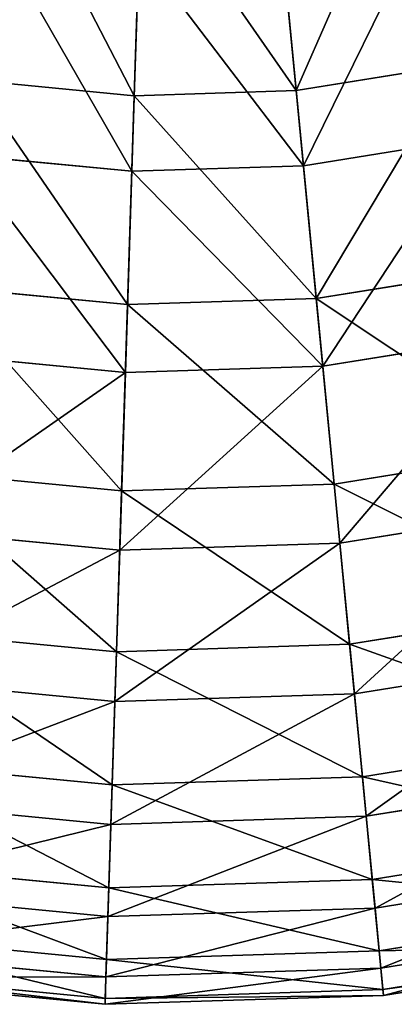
# Model space of a CAD drawing. Extents: x 1 to 133, y -12 to 0.
# Tile 692 of 935: x 115.17 to 116.2, y -11.95 to -9.23. Entities that reach past the tile are written whole.
import ezdxf

# ---------------------------------------------------------------- set-up
doc = ezdxf.new("R2010")
doc.units = 0
doc.header["$LTSCALE"] = 2.54
doc.layers.get('0').update_dxf_attribs({"color": 13, "linetype": 'CONTINUOUS'})

# ---------------------------------------------------------------- blocks, each defined once
blk = doc.blocks.new('SLING_IV_-_Z_O_ENIE16_06_B')
at = {"color": 0}
for p, q in [((115.8682, -8.8016, 1.3301), (115.9287, -9.4292, 1.7234)), ((115.8682, -8.8016, 1.3301), (115.9287, -9.4292, 1.7234)), ((115.5027, -8.8133, 1.3301), (115.4824, -9.4435, 1.7234)), ((115.5027, -8.8133, 1.3301), (115.4824, -9.4435, 1.7234)), ((115.9487, -9.6367, 11.3367), (115.8899, -9.0267, 11.7569)), ((115.9487, -9.6367, 11.3367), (115.8899, -9.0267, 11.7569)), ((115.4758, -9.6519, 11.3367), (115.4954, -9.0393, 11.7569)), ((115.4758, -9.6519, 11.3367), (115.4954, -9.0393, 11.7569)), ((115.9287, -9.4292, 1.7234), (116.3695, -9.3579, 1.7234)), ((115.9287, -9.4292, 1.7234), (116.3695, -9.3579, 1.7234)), ((115.038, -9.4006, 1.7234), (115.4824, -9.4435, 1.7234)), ((115.038, -9.4006, 1.7234), (115.4824, -9.4435, 1.7234)), ((115.4824, -9.4435, 1.7234), (115.9287, -9.4292, 1.7234)), ((115.4824, -9.4435, 1.7234), (115.9287, -9.4292, 1.7234)), ((115.9287, -9.4292, 1.7234), (115.9841, -10.0036, 2.1915)), ((115.9287, -9.4292, 1.7234), (115.9841, -10.0036, 2.1915)), ((115.4824, -9.4435, 1.7234), (115.464, -10.0203, 2.1915)), ((115.4824, -9.4435, 1.7234), (115.464, -10.0203, 2.1915)), ((115.9487, -9.6367, 11.3367), (116.4159, -9.5612, 11.3367)), ((115.9487, -9.6367, 11.3367), (116.4159, -9.5612, 11.3367)), ((115.0047, -9.6065, 11.3367), (115.4758, -9.6519, 11.3367)), ((115.0047, -9.6065, 11.3367), (115.4758, -9.6519, 11.3367)), ((115.4579, -10.2078, 10.8439), (115.4758, -9.6519, 11.3367)), ((115.4579, -10.2078, 10.8439), (115.4758, -9.6519, 11.3367)), ((115.4758, -9.6519, 11.3367), (115.9487, -9.6367, 11.3367)), ((115.4758, -9.6519, 11.3367), (115.9487, -9.6367, 11.3367)), ((116.0021, -10.1904, 10.8439), (115.9487, -9.6367, 11.3367)), ((116.0021, -10.1904, 10.8439), (115.9487, -9.6367, 11.3367)), ((115.9841, -10.0036, 2.1915), (116.4979, -9.9205, 2.1915)), ((115.9841, -10.0036, 2.1915), (116.4979, -9.9205, 2.1915)), ((114.9459, -9.9703, 2.1915), (115.464, -10.0203, 2.1915)), ((114.9459, -9.9703, 2.1915), (115.464, -10.0203, 2.1915)), ((115.464, -10.0203, 2.1915), (115.9841, -10.0036, 2.1915)), ((115.464, -10.0203, 2.1915), (115.9841, -10.0036, 2.1915)), ((115.9841, -10.0036, 2.1915), (116.0336, -10.516, 2.7275)), ((115.9841, -10.0036, 2.1915), (116.0336, -10.516, 2.7275)), ((115.464, -10.0203, 2.1915), (115.4474, -10.5348, 2.7275)), ((115.464, -10.0203, 2.1915), (115.4474, -10.5348, 2.7275)), ((116.0021, -10.1904, 10.8439), (116.5397, -10.1035, 10.8439)), ((116.0021, -10.1904, 10.8439), (116.5397, -10.1035, 10.8439)), ((114.916, -10.1555, 10.8439), (115.4579, -10.2078, 10.8439)), ((114.916, -10.1555, 10.8439), (115.4579, -10.2078, 10.8439)), ((115.4579, -10.2078, 10.8439), (116.0021, -10.1904, 10.8439)), ((115.4579, -10.2078, 10.8439), (116.0021, -10.1904, 10.8439)), ((116.0493, -10.6791, 10.2862), (116.0021, -10.1904, 10.8439)), ((116.0493, -10.6791, 10.2862), (116.0021, -10.1904, 10.8439)), ((115.4422, -10.6986, 10.2862), (115.4579, -10.2078, 10.8439)), ((115.4422, -10.6986, 10.2862), (115.4579, -10.2078, 10.8439)), ((116.0336, -10.516, 2.7275), (116.6125, -10.4224, 2.7275)), ((116.0336, -10.516, 2.7275), (116.6125, -10.4224, 2.7275)), ((114.8638, -10.4785, 2.7275), (115.4474, -10.5348, 2.7275)), ((114.8638, -10.4785, 2.7275), (115.4474, -10.5348, 2.7275)), ((115.4474, -10.5348, 2.7275), (116.0336, -10.516, 2.7275)), ((115.4474, -10.5348, 2.7275), (116.0336, -10.516, 2.7275)), ((116.0336, -10.516, 2.7275), (116.0762, -10.9585, 3.3229)), ((116.0336, -10.516, 2.7275), (116.0762, -10.9585, 3.3229)), ((115.4474, -10.5348, 2.7275), (115.4332, -10.9791, 3.3229)), ((115.4474, -10.5348, 2.7275), (115.4332, -10.9791, 3.3229)), ((116.0493, -10.6791, 10.2862), (116.6489, -10.5822, 10.2862)), ((116.0493, -10.6791, 10.2862), (116.6489, -10.5822, 10.2862)), ((114.8376, -10.6403, 10.2862), (115.4422, -10.6986, 10.2862)), ((114.8376, -10.6403, 10.2862), (115.4422, -10.6986, 10.2862)), ((115.4422, -10.6986, 10.2862), (116.0493, -10.6791, 10.2862)), ((115.4422, -10.6986, 10.2862), (116.0493, -10.6791, 10.2862)), ((116.0895, -11.0955, 9.672), (116.0493, -10.6791, 10.2862)), ((116.0895, -11.0955, 9.672), (116.0493, -10.6791, 10.2862)), ((115.4288, -11.1167, 9.672), (115.4422, -10.6986, 10.2862)), ((115.4288, -11.1167, 9.672), (115.4422, -10.6986, 10.2862)), ((116.0762, -10.9585, 3.3229), (116.7114, -10.8558, 3.3229)), ((116.0762, -10.9585, 3.3229), (116.7114, -10.8558, 3.3229)), ((114.7928, -10.9173, 3.3229), (115.4332, -10.9791, 3.3229)), ((114.7928, -10.9173, 3.3229), (115.4332, -10.9791, 3.3229)), ((115.4332, -10.9791, 3.3229), (116.0762, -10.9585, 3.3229)), ((115.4332, -10.9791, 3.3229), (116.0762, -10.9585, 3.3229)), ((116.0762, -10.9585, 3.3229), (116.1115, -11.3243, 3.9687)), ((116.0762, -10.9585, 3.3229), (116.1115, -11.3243, 3.9687)), ((115.4332, -10.9791, 3.3229), (115.4214, -11.3465, 3.9687)), ((115.4332, -10.9791, 3.3229), (115.4214, -11.3465, 3.9687)), ((116.0895, -11.0955, 9.672), (116.742, -10.99, 9.672)), ((116.0895, -11.0955, 9.672), (116.742, -10.99, 9.672)), ((114.7708, -11.0533, 9.672), (115.4288, -11.1167, 9.672)), ((114.7708, -11.0533, 9.672), (115.4288, -11.1167, 9.672)), ((115.4288, -11.1167, 9.672), (116.0895, -11.0955, 9.672)), ((115.4288, -11.1167, 9.672), (116.0895, -11.0955, 9.672)), ((116.122, -11.4332, 9.0109), (116.0895, -11.0955, 9.672)), ((116.122, -11.4332, 9.0109), (116.0895, -11.0955, 9.672)), ((115.4179, -11.4558, 9.0109), (115.4288, -11.1167, 9.672)), ((115.4179, -11.4558, 9.0109), (115.4288, -11.1167, 9.672)), ((116.1115, -11.3243, 3.9687), (116.7932, -11.2141, 3.9687)), ((116.1115, -11.3243, 3.9687), (116.7932, -11.2141, 3.9687)), ((114.7341, -11.2802, 3.9687), (115.4214, -11.3465, 3.9687)), ((114.7341, -11.2802, 3.9687), (115.4214, -11.3465, 3.9687)), ((115.4214, -11.3465, 3.9687), (116.1115, -11.3243, 3.9687)), ((115.4214, -11.3465, 3.9687), (116.1115, -11.3243, 3.9687)), ((116.1115, -11.3243, 3.9687), (116.1389, -11.6079, 4.6551)), ((116.1115, -11.3243, 3.9687), (116.1389, -11.6079, 4.6551)), ((116.122, -11.4332, 9.0109), (116.8175, -11.3207, 9.0109)), ((116.122, -11.4332, 9.0109), (116.8175, -11.3207, 9.0109)), ((115.4214, -11.3465, 3.9687), (115.4123, -11.6312, 4.6551)), ((115.4214, -11.3465, 3.9687), (115.4123, -11.6312, 4.6551)), ((114.7167, -11.3881, 9.0109), (115.4179, -11.4558, 9.0109)), ((114.7167, -11.3881, 9.0109), (115.4179, -11.4558, 9.0109)), ((115.4179, -11.4558, 9.0109), (116.122, -11.4332, 9.0109)), ((115.4179, -11.4558, 9.0109), (116.122, -11.4332, 9.0109)), ((116.1465, -11.6869, 8.3129), (116.122, -11.4332, 9.0109)), ((116.1465, -11.6869, 8.3129), (116.122, -11.4332, 9.0109)), ((115.4097, -11.7105, 8.3129), (115.4179, -11.4558, 9.0109)), ((115.4097, -11.7105, 8.3129), (115.4179, -11.4558, 9.0109)), ((116.1389, -11.6079, 4.6551), (116.8566, -11.4919, 4.6551)), ((116.1389, -11.6079, 4.6551), (116.8566, -11.4919, 4.6551)), ((114.6887, -11.5614, 4.6551), (115.4123, -11.6312, 4.6551)), ((114.6887, -11.5614, 4.6551), (115.4123, -11.6312, 4.6551)), ((116.1465, -11.6869, 8.3129), (116.8742, -11.5692, 8.3129)), ((116.1465, -11.6869, 8.3129), (116.8742, -11.5692, 8.3129)), ((115.4123, -11.6312, 4.6551), (116.1389, -11.6079, 4.6551)), ((115.4123, -11.6312, 4.6551), (116.1389, -11.6079, 4.6551)), ((116.1389, -11.6079, 4.6551), (116.1579, -11.8049, 5.3713)), ((116.1389, -11.6079, 4.6551), (116.1579, -11.8049, 5.3713)), ((114.676, -11.6397, 8.3129), (115.4097, -11.7105, 8.3129)), ((114.676, -11.6397, 8.3129), (115.4097, -11.7105, 8.3129)), ((115.4123, -11.6312, 4.6551), (115.4059, -11.829, 5.3713)), ((115.4123, -11.6312, 4.6551), (115.4059, -11.829, 5.3713)), ((115.4097, -11.7105, 8.3129), (116.1465, -11.6869, 8.3129)), ((115.4097, -11.7105, 8.3129), (116.1465, -11.6869, 8.3129)), ((116.1625, -11.8528, 7.5887), (116.1465, -11.6869, 8.3129)), ((116.1625, -11.8528, 7.5887), (116.1465, -11.6869, 8.3129)), ((116.1579, -11.8049, 5.3713), (116.9006, -11.6848, 5.3713)), ((116.1579, -11.8049, 5.3713), (116.9006, -11.6848, 5.3713)), ((115.4044, -11.8771, 7.5887), (115.4097, -11.7105, 8.3129)), ((115.4044, -11.8771, 7.5887), (115.4097, -11.7105, 8.3129)), ((116.1625, -11.8528, 7.5887), (116.9113, -11.7317, 7.5887)), ((116.1625, -11.8528, 7.5887), (116.9113, -11.7317, 7.5887)), ((114.6571, -11.7568, 5.3713), (115.4059, -11.829, 5.3713)), ((114.6571, -11.7568, 5.3713), (115.4059, -11.829, 5.3713)), ((116.1682, -11.9122, 6.1066), (116.9246, -11.7899, 6.1066)), ((116.1682, -11.9122, 6.1066), (116.9246, -11.7899, 6.1066)), ((114.6494, -11.8042, 7.5887), (115.4044, -11.8771, 7.5887)), ((114.6494, -11.8042, 7.5887), (115.4044, -11.8771, 7.5887)), ((115.4059, -11.829, 5.3713), (115.4025, -11.9368, 6.1066)), ((115.4059, -11.829, 5.3713), (115.4025, -11.9368, 6.1066)), ((115.4059, -11.829, 5.3713), (116.1579, -11.8049, 5.3713)), ((115.4059, -11.829, 5.3713), (116.1579, -11.8049, 5.3713)), ((116.1579, -11.8049, 5.3713), (116.1682, -11.9122, 6.1066)), ((116.1579, -11.8049, 5.3713), (116.1682, -11.9122, 6.1066)), ((116.1698, -11.9282, 6.8495), (116.9282, -11.8056, 6.8495)), ((116.1698, -11.9282, 6.8495), (116.9282, -11.8056, 6.8495)), ((115.4044, -11.8771, 7.5887), (116.1625, -11.8528, 7.5887)), ((115.4044, -11.8771, 7.5887), (116.1625, -11.8528, 7.5887)), ((116.1698, -11.9282, 6.8495), (116.1625, -11.8528, 7.5887)), ((116.1698, -11.9282, 6.8495), (116.1625, -11.8528, 7.5887)), ((114.6373, -11.8791, 6.8495), (115.402, -11.9529, 6.8495)), ((114.6373, -11.8791, 6.8495), (115.402, -11.9529, 6.8495)), ((114.6399, -11.8632, 6.1066), (115.4025, -11.9368, 6.1066)), ((114.6399, -11.8632, 6.1066), (115.4025, -11.9368, 6.1066)), ((115.402, -11.9529, 6.8495), (115.4044, -11.8771, 7.5887)), ((115.402, -11.9529, 6.8495), (115.4044, -11.8771, 7.5887)), ((115.402, -11.9529, 6.8495), (116.1698, -11.9282, 6.8495)), ((115.402, -11.9529, 6.8495), (116.1698, -11.9282, 6.8495)), ((115.4025, -11.9368, 6.1066), (115.402, -11.9529, 6.8495)), ((115.4025, -11.9368, 6.1066), (115.402, -11.9529, 6.8495)), ((115.4025, -11.9368, 6.1066), (116.1682, -11.9122, 6.1066)), ((115.4025, -11.9368, 6.1066), (116.1682, -11.9122, 6.1066)), ((116.1682, -11.9122, 6.1066), (116.1698, -11.9282, 6.8495)), ((116.1682, -11.9122, 6.1066), (116.1698, -11.9282, 6.8495))]:
    blk.add_line(p, q, dxfattribs=at)
at = {"color": 7}
mesh = blk.add_polyface(dxfattribs=at)
corners = [(116.2292, -8.7432, 1.3301), (115.9287, -9.4292, 1.7234), (115.8682, -8.8016, 1.3301), (116.3695, -9.3579, 1.7234)]
mesh.append_faces([[corners[k] for k in face] for face in [(0, 1, 2), (1, 0, 3)]], dxfattribs={"vtx0": -1, "color": 7})
mesh = blk.add_polyface(dxfattribs=at)
corners = [(115.1386, -8.7782, 1.3301), (115.4824, -9.4435, 1.7234), (115.038, -9.4006, 1.7234), (115.5027, -8.8133, 1.3301)]
mesh.append_faces([[corners[k] for k in face] for face in [(0, 1, 2), (1, 0, 3)]], dxfattribs={"vtx0": -1, "color": 7})
mesh = blk.add_polyface(dxfattribs=at)
corners = [(115.5027, -8.8133, 1.3301), (115.9287, -9.4292, 1.7234), (115.4824, -9.4435, 1.7234), (115.8682, -8.8016, 1.3301)]
mesh.append_faces([[corners[k] for k in face] for face in [(0, 1, 2), (1, 0, 3)]], dxfattribs={"vtx0": -1, "color": 7})
mesh = blk.add_polyface(dxfattribs=at)
corners = [(115.9487, -9.6367, 11.3367), (116.2795, -8.9637, 11.7569), (115.8899, -9.0267, 11.7569), (116.4159, -9.5612, 11.3367)]
mesh.append_faces([[corners[k] for k in face] for face in [(0, 1, 2), (1, 0, 3)]], dxfattribs={"vtx0": -1, "color": 7})
mesh = blk.add_polyface(dxfattribs=at)
corners = [(115.4758, -9.6519, 11.3367), (115.1025, -9.0014, 11.7569), (115.0047, -9.6065, 11.3367), (115.4954, -9.0393, 11.7569)]
mesh.append_faces([[corners[k] for k in face] for face in [(0, 1, 2), (1, 0, 3)]], dxfattribs={"vtx0": -1, "color": 7})
mesh = blk.add_polyface(dxfattribs=at)
corners = [(115.9487, -9.6367, 11.3367), (115.4954, -9.0393, 11.7569), (115.4758, -9.6519, 11.3367), (115.8899, -9.0267, 11.7569)]
mesh.append_faces([[corners[k] for k in face] for face in [(0, 1, 2), (1, 0, 3)]], dxfattribs={"vtx0": -1, "color": 7})
mesh = blk.add_polyface(dxfattribs=at)
corners = [(116.3695, -9.3579, 1.7234), (115.9841, -10.0036, 2.1915), (115.9287, -9.4292, 1.7234), (116.4979, -9.9205, 2.1915)]
mesh.append_faces([[corners[k] for k in face] for face in [(0, 1, 2), (1, 0, 3)]], dxfattribs={"vtx0": -1, "color": 7})
mesh = blk.add_polyface(dxfattribs=at)
corners = [(115.038, -9.4006, 1.7234), (115.464, -10.0203, 2.1915), (114.9459, -9.9703, 2.1915), (115.4824, -9.4435, 1.7234)]
mesh.append_faces([[corners[k] for k in face] for face in [(0, 1, 2), (1, 0, 3)]], dxfattribs={"vtx0": -1, "color": 7})
mesh = blk.add_polyface(dxfattribs=at)
corners = [(115.4824, -9.4435, 1.7234), (115.9841, -10.0036, 2.1915), (115.464, -10.0203, 2.1915), (115.9287, -9.4292, 1.7234)]
mesh.append_faces([[corners[k] for k in face] for face in [(0, 1, 2), (1, 0, 3)]], dxfattribs={"vtx0": -1, "color": 7})
mesh = blk.add_polyface(dxfattribs=at)
corners = [(116.0021, -10.1904, 10.8439), (116.4159, -9.5612, 11.3367), (115.9487, -9.6367, 11.3367), (116.5397, -10.1035, 10.8439)]
mesh.append_faces([[corners[k] for k in face] for face in [(0, 1, 2), (1, 0, 3)]], dxfattribs={"vtx0": -1, "color": 7})
mesh = blk.add_polyface(dxfattribs=at)
corners = [(115.4579, -10.2078, 10.8439), (115.0047, -9.6065, 11.3367), (114.916, -10.1555, 10.8439), (115.4758, -9.6519, 11.3367)]
mesh.append_faces([[corners[k] for k in face] for face in [(0, 1, 2), (1, 0, 3)]], dxfattribs={"vtx0": -1, "color": 7})
mesh = blk.add_polyface(dxfattribs=at)
corners = [(116.0021, -10.1904, 10.8439), (115.4758, -9.6519, 11.3367), (115.4579, -10.2078, 10.8439), (115.9487, -9.6367, 11.3367)]
mesh.append_faces([[corners[k] for k in face] for face in [(0, 1, 2), (1, 0, 3)]], dxfattribs={"vtx0": -1, "color": 7})
mesh = blk.add_polyface(dxfattribs=at)
corners = [(116.6125, -10.4224, 2.7275), (115.9841, -10.0036, 2.1915), (116.4979, -9.9205, 2.1915), (116.0336, -10.516, 2.7275)]
mesh.append_faces([[corners[k] for k in face] for face in [(0, 1, 2), (1, 0, 3)]], dxfattribs={"vtx0": -1, "color": 7})
mesh = blk.add_polyface(dxfattribs=at)
corners = [(115.4474, -10.5348, 2.7275), (114.9459, -9.9703, 2.1915), (115.464, -10.0203, 2.1915), (114.8638, -10.4785, 2.7275)]
mesh.append_faces([[corners[k] for k in face] for face in [(0, 1, 2), (1, 0, 3)]], dxfattribs={"vtx0": -1, "color": 7})
mesh = blk.add_polyface(dxfattribs=at)
corners = [(116.0336, -10.516, 2.7275), (115.464, -10.0203, 2.1915), (115.9841, -10.0036, 2.1915), (115.4474, -10.5348, 2.7275)]
mesh.append_faces([[corners[k] for k in face] for face in [(0, 1, 2), (1, 0, 3)]], dxfattribs={"vtx0": -1, "color": 7})
mesh = blk.add_polyface(dxfattribs=at)
corners = [(116.5397, -10.1035, 10.8439), (116.0493, -10.6791, 10.2862), (116.6489, -10.5822, 10.2862), (116.0021, -10.1904, 10.8439)]
mesh.append_faces([[corners[k] for k in face] for face in [(0, 1, 2), (1, 0, 3)]], dxfattribs={"vtx0": -1, "color": 7})
mesh = blk.add_polyface(dxfattribs=at)
corners = [(115.4579, -10.2078, 10.8439), (114.8376, -10.6403, 10.2862), (115.4422, -10.6986, 10.2862), (114.916, -10.1555, 10.8439)]
mesh.append_faces([[corners[k] for k in face] for face in [(0, 1, 2), (1, 0, 3)]], dxfattribs={"vtx0": -1, "color": 7})
mesh = blk.add_polyface(dxfattribs=at)
corners = [(116.0021, -10.1904, 10.8439), (115.4422, -10.6986, 10.2862), (116.0493, -10.6791, 10.2862), (115.4579, -10.2078, 10.8439)]
mesh.append_faces([[corners[k] for k in face] for face in [(0, 1, 2), (1, 0, 3)]], dxfattribs={"vtx0": -1, "color": 7})
mesh = blk.add_polyface(dxfattribs=at)
corners = [(116.7114, -10.8558, 3.3229), (116.0336, -10.516, 2.7275), (116.6125, -10.4224, 2.7275), (116.0762, -10.9585, 3.3229)]
mesh.append_faces([[corners[k] for k in face] for face in [(0, 1, 2), (1, 0, 3)]], dxfattribs={"vtx0": -1, "color": 7})
mesh = blk.add_polyface(dxfattribs=at)
corners = [(115.4332, -10.9791, 3.3229), (114.8638, -10.4785, 2.7275), (115.4474, -10.5348, 2.7275), (114.7928, -10.9173, 3.3229)]
mesh.append_faces([[corners[k] for k in face] for face in [(0, 1, 2), (1, 0, 3)]], dxfattribs={"vtx0": -1, "color": 7})
mesh = blk.add_polyface(dxfattribs=at)
corners = [(116.0762, -10.9585, 3.3229), (115.4474, -10.5348, 2.7275), (116.0336, -10.516, 2.7275), (115.4332, -10.9791, 3.3229)]
mesh.append_faces([[corners[k] for k in face] for face in [(0, 1, 2), (1, 0, 3)]], dxfattribs={"vtx0": -1, "color": 7})
mesh = blk.add_polyface(dxfattribs=at)
corners = [(116.6489, -10.5822, 10.2862), (116.0895, -11.0955, 9.672), (116.742, -10.99, 9.672), (116.0493, -10.6791, 10.2862)]
mesh.append_faces([[corners[k] for k in face] for face in [(0, 1, 2), (1, 0, 3)]], dxfattribs={"vtx0": -1, "color": 7})
mesh = blk.add_polyface(dxfattribs=at)
corners = [(115.4422, -10.6986, 10.2862), (114.7708, -11.0533, 9.672), (115.4288, -11.1167, 9.672), (114.8376, -10.6403, 10.2862)]
mesh.append_faces([[corners[k] for k in face] for face in [(0, 1, 2), (1, 0, 3)]], dxfattribs={"vtx0": -1, "color": 7})
mesh = blk.add_polyface(dxfattribs=at)
corners = [(116.0493, -10.6791, 10.2862), (115.4288, -11.1167, 9.672), (116.0895, -11.0955, 9.672), (115.4422, -10.6986, 10.2862)]
mesh.append_faces([[corners[k] for k in face] for face in [(0, 1, 2), (1, 0, 3)]], dxfattribs={"vtx0": -1, "color": 7})
mesh = blk.add_polyface(dxfattribs=at)
corners = [(116.7932, -11.2141, 3.9687), (116.0762, -10.9585, 3.3229), (116.7114, -10.8558, 3.3229), (116.1115, -11.3243, 3.9687)]
mesh.append_faces([[corners[k] for k in face] for face in [(0, 1, 2), (1, 0, 3)]], dxfattribs={"vtx0": -1, "color": 7})
mesh = blk.add_polyface(dxfattribs=at)
corners = [(115.4214, -11.3465, 3.9687), (114.7928, -10.9173, 3.3229), (115.4332, -10.9791, 3.3229), (114.7341, -11.2802, 3.9687)]
mesh.append_faces([[corners[k] for k in face] for face in [(0, 1, 2), (1, 0, 3)]], dxfattribs={"vtx0": -1, "color": 7})
mesh = blk.add_polyface(dxfattribs=at)
corners = [(116.1115, -11.3243, 3.9687), (115.4332, -10.9791, 3.3229), (116.0762, -10.9585, 3.3229), (115.4214, -11.3465, 3.9687)]
mesh.append_faces([[corners[k] for k in face] for face in [(0, 1, 2), (1, 0, 3)]], dxfattribs={"vtx0": -1, "color": 7})
mesh = blk.add_polyface(dxfattribs=at)
corners = [(116.742, -10.99, 9.672), (116.122, -11.4332, 9.0109), (116.8175, -11.3207, 9.0109), (116.0895, -11.0955, 9.672)]
mesh.append_faces([[corners[k] for k in face] for face in [(0, 1, 2), (1, 0, 3)]], dxfattribs={"vtx0": -1, "color": 7})
mesh = blk.add_polyface(dxfattribs=at)
corners = [(115.4288, -11.1167, 9.672), (114.7167, -11.3881, 9.0109), (115.4179, -11.4558, 9.0109), (114.7708, -11.0533, 9.672)]
mesh.append_faces([[corners[k] for k in face] for face in [(0, 1, 2), (1, 0, 3)]], dxfattribs={"vtx0": -1, "color": 7})
mesh = blk.add_polyface(dxfattribs=at)
corners = [(116.0895, -11.0955, 9.672), (115.4179, -11.4558, 9.0109), (116.122, -11.4332, 9.0109), (115.4288, -11.1167, 9.672)]
mesh.append_faces([[corners[k] for k in face] for face in [(0, 1, 2), (1, 0, 3)]], dxfattribs={"vtx0": -1, "color": 7})
mesh = blk.add_polyface(dxfattribs=at)
corners = [(116.8566, -11.4919, 4.6551), (116.1115, -11.3243, 3.9687), (116.7932, -11.2141, 3.9687), (116.1389, -11.6079, 4.6551)]
mesh.append_faces([[corners[k] for k in face] for face in [(0, 1, 2), (1, 0, 3)]], dxfattribs={"vtx0": -1, "color": 7})
mesh = blk.add_polyface(dxfattribs=at)
corners = [(115.4123, -11.6312, 4.6551), (114.7341, -11.2802, 3.9687), (115.4214, -11.3465, 3.9687), (114.6887, -11.5614, 4.6551)]
mesh.append_faces([[corners[k] for k in face] for face in [(0, 1, 2), (1, 0, 3)]], dxfattribs={"vtx0": -1, "color": 7})
mesh = blk.add_polyface(dxfattribs=at)
corners = [(116.1389, -11.6079, 4.6551), (115.4214, -11.3465, 3.9687), (116.1115, -11.3243, 3.9687), (115.4123, -11.6312, 4.6551)]
mesh.append_faces([[corners[k] for k in face] for face in [(0, 1, 2), (1, 0, 3)]], dxfattribs={"vtx0": -1, "color": 7})
mesh = blk.add_polyface(dxfattribs=at)
corners = [(116.8175, -11.3207, 9.0109), (116.1465, -11.6869, 8.3129), (116.8742, -11.5692, 8.3129), (116.122, -11.4332, 9.0109)]
mesh.append_faces([[corners[k] for k in face] for face in [(0, 1, 2), (1, 0, 3)]], dxfattribs={"vtx0": -1, "color": 7})
mesh = blk.add_polyface(dxfattribs=at)
corners = [(115.4179, -11.4558, 9.0109), (114.676, -11.6397, 8.3129), (115.4097, -11.7105, 8.3129), (114.7167, -11.3881, 9.0109)]
mesh.append_faces([[corners[k] for k in face] for face in [(0, 1, 2), (1, 0, 3)]], dxfattribs={"vtx0": -1, "color": 7})
mesh = blk.add_polyface(dxfattribs=at)
corners = [(116.122, -11.4332, 9.0109), (115.4097, -11.7105, 8.3129), (116.1465, -11.6869, 8.3129), (115.4179, -11.4558, 9.0109)]
mesh.append_faces([[corners[k] for k in face] for face in [(0, 1, 2), (1, 0, 3)]], dxfattribs={"vtx0": -1, "color": 7})
mesh = blk.add_polyface(dxfattribs=at)
corners = [(116.9006, -11.6848, 5.3713), (116.1389, -11.6079, 4.6551), (116.8566, -11.4919, 4.6551), (116.1579, -11.8049, 5.3713)]
mesh.append_faces([[corners[k] for k in face] for face in [(0, 1, 2), (1, 0, 3)]], dxfattribs={"vtx0": -1, "color": 7})
mesh = blk.add_polyface(dxfattribs=at)
corners = [(115.4059, -11.829, 5.3713), (114.6887, -11.5614, 4.6551), (115.4123, -11.6312, 4.6551), (114.6571, -11.7568, 5.3713)]
mesh.append_faces([[corners[k] for k in face] for face in [(0, 1, 2), (1, 0, 3)]], dxfattribs={"vtx0": -1, "color": 7})
mesh = blk.add_polyface(dxfattribs=at)
corners = [(116.8742, -11.5692, 8.3129), (116.1625, -11.8528, 7.5887), (116.9113, -11.7317, 7.5887), (116.1465, -11.6869, 8.3129)]
mesh.append_faces([[corners[k] for k in face] for face in [(0, 1, 2), (1, 0, 3)]], dxfattribs={"vtx0": -1, "color": 7})
mesh = blk.add_polyface(dxfattribs=at)
corners = [(116.1579, -11.8049, 5.3713), (115.4123, -11.6312, 4.6551), (116.1389, -11.6079, 4.6551), (115.4059, -11.829, 5.3713)]
mesh.append_faces([[corners[k] for k in face] for face in [(0, 1, 2), (1, 0, 3)]], dxfattribs={"vtx0": -1, "color": 7})
mesh = blk.add_polyface(dxfattribs=at)
corners = [(115.4097, -11.7105, 8.3129), (114.6494, -11.8042, 7.5887), (115.4044, -11.8771, 7.5887), (114.676, -11.6397, 8.3129)]
mesh.append_faces([[corners[k] for k in face] for face in [(0, 1, 2), (1, 0, 3)]], dxfattribs={"vtx0": -1, "color": 7})
mesh = blk.add_polyface(dxfattribs=at)
corners = [(116.1465, -11.6869, 8.3129), (115.4044, -11.8771, 7.5887), (116.1625, -11.8528, 7.5887), (115.4097, -11.7105, 8.3129)]
mesh.append_faces([[corners[k] for k in face] for face in [(0, 1, 2), (1, 0, 3)]], dxfattribs={"vtx0": -1, "color": 7})
mesh = blk.add_polyface(dxfattribs=at)
corners = [(116.9246, -11.7899, 6.1066), (116.1579, -11.8049, 5.3713), (116.9006, -11.6848, 5.3713), (116.1682, -11.9122, 6.1066)]
mesh.append_faces([[corners[k] for k in face] for face in [(0, 1, 2), (1, 0, 3)]], dxfattribs={"vtx0": -1, "color": 7})
mesh = blk.add_polyface(dxfattribs=at)
corners = [(116.9113, -11.7317, 7.5887), (116.1698, -11.9282, 6.8495), (116.9282, -11.8056, 6.8495), (116.1625, -11.8528, 7.5887)]
mesh.append_faces([[corners[k] for k in face] for face in [(0, 1, 2), (1, 0, 3)]], dxfattribs={"vtx0": -1, "color": 7})
mesh = blk.add_polyface(dxfattribs=at)
corners = [(115.4025, -11.9368, 6.1066), (114.6571, -11.7568, 5.3713), (115.4059, -11.829, 5.3713), (114.6399, -11.8632, 6.1066)]
mesh.append_faces([[corners[k] for k in face] for face in [(0, 1, 2), (1, 0, 3)]], dxfattribs={"vtx0": -1, "color": 7})
mesh = blk.add_polyface(dxfattribs=at)
corners = [(116.9282, -11.8056, 6.8495), (116.1682, -11.9122, 6.1066), (116.9246, -11.7899, 6.1066), (116.1698, -11.9282, 6.8495)]
mesh.append_faces([[corners[k] for k in face] for face in [(0, 1, 2), (1, 0, 3)]], dxfattribs={"vtx0": -1, "color": 7})
mesh = blk.add_polyface(dxfattribs=at)
corners = [(115.4044, -11.8771, 7.5887), (114.6373, -11.8791, 6.8495), (115.402, -11.9529, 6.8495), (114.6494, -11.8042, 7.5887)]
mesh.append_faces([[corners[k] for k in face] for face in [(0, 1, 2), (1, 0, 3)]], dxfattribs={"vtx0": -1, "color": 7})
mesh = blk.add_polyface(dxfattribs=at)
corners = [(116.1682, -11.9122, 6.1066), (115.4059, -11.829, 5.3713), (116.1579, -11.8049, 5.3713), (115.4025, -11.9368, 6.1066)]
mesh.append_faces([[corners[k] for k in face] for face in [(0, 1, 2), (1, 0, 3)]], dxfattribs={"vtx0": -1, "color": 7})
mesh = blk.add_polyface(dxfattribs=at)
corners = [(116.1625, -11.8528, 7.5887), (115.402, -11.9529, 6.8495), (116.1698, -11.9282, 6.8495), (115.4044, -11.8771, 7.5887)]
mesh.append_faces([[corners[k] for k in face] for face in [(0, 1, 2), (1, 0, 3)]], dxfattribs={"vtx0": -1, "color": 7})
mesh = blk.add_polyface(dxfattribs=at)
corners = [(115.402, -11.9529, 6.8495), (114.6399, -11.8632, 6.1066), (115.4025, -11.9368, 6.1066), (114.6373, -11.8791, 6.8495)]
mesh.append_faces([[corners[k] for k in face] for face in [(0, 1, 2), (1, 0, 3)]], dxfattribs={"vtx0": -1, "color": 7})
mesh = blk.add_polyface(dxfattribs=at)
corners = [(116.1698, -11.9282, 6.8495), (115.4025, -11.9368, 6.1066), (116.1682, -11.9122, 6.1066), (115.402, -11.9529, 6.8495)]
mesh.append_faces([[corners[k] for k in face] for face in [(0, 1, 2), (1, 0, 3)]], dxfattribs={"vtx0": -1, "color": 7})

msp = doc.modelspace()

# ---------------------------------------------------------------- block references
at = {"color": 18}
msp.add_blockref('SLING_IV_-_Z_O_ENIE16_06_B', (0, 0), dxfattribs=at)

doc.saveas('drawing.dxf')
